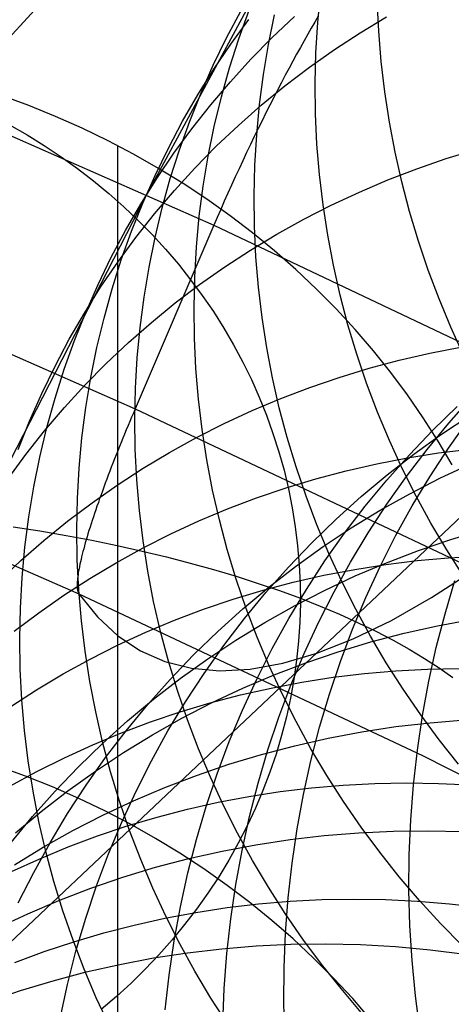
# Model space of a CAD drawing. Header units: millimetres. Extents: x 119 to 175.9, y -203.1 to -153.8.
# Tile 342 of 377: x 160.771 to 161.274, y -158.891 to -157.742. Entities that reach past the tile are written whole.
import ezdxf

# ---------------------------------------------------------------- set-up
doc = ezdxf.new("R2010")
doc.units = ezdxf.units.MM
doc.header["$MEASUREMENT"] = 0
doc.layers.add('Layer 01', color=5, linetype='Continuous', true_color=0x0000ff)
doc.layers.add('Livello 03', color=5, linetype='Continuous', true_color=0x0000ff)

msp = doc.modelspace()

# ---------------------------------------------------------------- linework, layer by layer
at = {"layer": 'Layer 01'}
for p, q in [((161.2688, -157.2979, 15.1511), (160.9183, -157.9477, 17.945)), ((161.1188, -157.7452, 15.6649), (161.1221, -157.7099, 15.6733)), ((161.1899, -157.7554, 15.0415), (161.1882, -157.7199, 15.0491)), ((161.0125, -157.7632, 17.4392), (161.029, -157.7319, 17.4489)), ((161.0268, -157.7641, 16.8601), (161.0387, -157.7308, 16.8695)), ((161.0176, -157.7703, 18.0021), (161.0385, -157.7417, 18.0119)), ((161.0613, -157.7708, 16.2657), (161.0684, -157.7361, 16.2745)), ((161.0658, -157.7627, 18.5579), (161.0917, -157.7382, 18.5676)), ((161.1166, -157.7806, 15.6567), (161.1188, -157.7452, 15.6649)), ((161.1682, -157.7571, 19.1059), (161.1988, -157.7385, 19.1149)), ((161.1382, -157.7767, 19.0968), (161.1682, -157.7571, 19.1059)), ((161.1928, -157.7908, 15.034), (161.1899, -157.7554, 15.0415)), ((160.997, -157.795, 17.4295), (161.0125, -157.7632, 17.4392)), ((161.016, -157.7979, 16.8507), (161.0268, -157.7641, 16.8601)), ((161.0409, -157.7881, 18.5482), (161.0658, -157.7627, 18.5579)), ((160.9977, -157.7997, 17.9922), (161.0176, -157.7703, 18.0021)), ((161.0555, -157.8058, 16.2569), (161.0613, -157.7708, 16.2657)), ((161.109, -157.7973, 19.0875), (161.1382, -157.7767, 19.0968)), ((161.1158, -157.8161, 15.6486), (161.1166, -157.7806, 15.6567)), ((161.017, -157.8143, 18.5383), (161.0409, -157.7881, 18.5482)), ((161.1969, -157.8262, 15.0267), (161.1928, -157.7908, 15.034)), ((160.9789, -157.8297, 17.9823), (160.9977, -157.7997, 17.9922)), ((160.9827, -157.8274, 17.4198), (160.997, -157.795, 17.4295)), ((161.0065, -157.832, 16.8415), (161.016, -157.7979, 16.8507)), ((161.0806, -157.819, 19.078), (161.109, -157.7973, 19.0875)), ((160.994, -157.8414, 18.5284), (161.017, -157.8143, 18.5383)), ((161.0509, -157.8409, 16.2482), (161.0555, -157.8058, 16.2569)), ((161.053, -157.8416, 19.0683), (161.0806, -157.819, 19.078)), ((161.1162, -157.8516, 15.6406), (161.1158, -157.8161, 15.6486)), ((161.2023, -157.8614, 15.0196), (161.1969, -157.8262, 15.0267)), ((160.7819, -157.8421, 15.8025), (160.7502, -157.8304, 15.8073)), ((160.9612, -157.8603, 17.9724), (160.9789, -157.8297, 17.9823)), ((160.9696, -157.8602, 17.4101), (160.9827, -157.8274, 17.4198)), ((160.9982, -157.8664, 16.8323), (161.0065, -157.832, 16.8415)), ((160.8132, -157.8548, 15.7973), (160.7819, -157.8421, 15.8025)), ((160.972, -157.8692, 18.5184), (160.994, -157.8414, 18.5284)), ((161.0263, -157.8652, 19.0586), (161.053, -157.8416, 19.0683)), ((161.0476, -157.8763, 16.2396), (161.0509, -157.8409, 16.2482)), ((160.8441, -157.8685, 15.7917), (160.8132, -157.8548, 15.7973)), ((160.9446, -157.8916, 17.9624), (160.9612, -157.8603, 17.9724)), ((160.9577, -157.8936, 17.4005), (160.9696, -157.8602, 17.4101)), ((161.1179, -157.8871, 15.6328), (161.1162, -157.8516, 15.6406)), ((161.2089, -157.8964, 15.0127), (161.2023, -157.8614, 15.0196)), ((160.7594, -157.8646, 15.0412), (160.7799, -157.8763, 15.0363)), ((160.8744, -157.8831, 15.7856), (160.8441, -157.8685, 15.7917)), ((160.9511, -157.8978, 18.5083), (160.972, -157.8692, 18.5184)), ((160.9911, -157.9011, 16.8231), (160.9982, -157.8664, 16.8323)), ((161.0005, -157.8896, 19.0487), (161.0263, -157.8652, 19.0586)), ((160.7799, -157.8763, 15.0363), (160.8, -157.8888, 15.0312)), ((160.9041, -157.8988, 15.7792), (160.8744, -157.8831, 15.7856)), ((161.0455, -157.9117, 16.2311), (161.0476, -157.8763, 16.2396)), ((160.8, -157.8888, 15.0312), (160.8195, -157.9018, 15.0258)), ((160.8857, -159.4566, 19.5938), (160.8857, -157.8889, 15.7832)), ((160.9292, -157.9235, 17.9525), (160.9446, -157.8916, 17.9624)), ((160.9469, -157.9273, 17.3909), (160.9577, -157.8936, 17.4005)), ((160.9755, -157.915, 19.0387), (161.0005, -157.8896, 19.0487)), ((161.1208, -157.9226, 15.6252), (161.1179, -157.8871, 15.6328)), ((161.2686, -157.904, 20.1059), (161.3033, -157.8934, 20.1137)), ((160.8195, -157.9018, 15.0258), (160.8386, -157.9155, 15.0202)), ((160.9332, -157.9154, 15.7724), (160.9041, -157.8988, 15.7792)), ((160.9312, -157.9272, 18.4981), (160.9511, -157.8978, 18.5083)), ((160.9853, -157.9361, 16.8141), (160.9911, -157.9011, 16.8231)), ((161.2167, -157.9312, 15.006), (161.2089, -157.8964, 15.0127)), ((161.2343, -157.9158, 20.0979), (161.2686, -157.904, 20.1059)), ((160.8386, -157.9155, 15.0202), (160.8572, -157.9298, 15.0143)), ((160.9617, -157.9329, 15.7652), (160.9332, -157.9154, 15.7724)), ((160.9516, -157.9412, 19.0285), (160.9755, -157.915, 19.0387)), ((161.0447, -157.9473, 16.2228), (161.0455, -157.9117, 16.2311)), ((161.2005, -157.9288, 20.0897), (161.2343, -157.9158, 20.0979)), ((160.8572, -157.9298, 15.0143), (160.8752, -157.9447, 15.0082)), ((160.9124, -157.9572, 18.488), (160.9312, -157.9272, 18.4981)), ((160.9149, -157.9559, 17.9425), (160.9292, -157.9235, 17.9525)), ((160.9374, -157.9615, 17.3814), (160.9469, -157.9273, 17.3909)), ((161.125, -157.958, 15.6177), (161.1208, -157.9226, 15.6252)), ((161.1673, -157.943, 20.0811), (161.2005, -157.9288, 20.0897)), ((160.9286, -157.9683, 19.0183), (160.9516, -157.9412, 19.0285)), ((160.9895, -157.9513, 15.7576), (160.9617, -157.9329, 15.7652)), ((160.9807, -157.9713, 16.8052), (160.9853, -157.9361, 16.8141)), ((161.2258, -157.9658, 14.9994), (161.2167, -157.9312, 15.006)), ((160.9183, -157.9477, 17.945), (160.658, -158.4552, 19.8669)), ((160.8752, -157.9447, 15.0082), (160.8926, -157.9601, 15.0019)), ((161.0165, -157.9706, 15.7497), (160.9895, -157.9513, 15.7576)), ((161.0451, -157.9828, 16.2146), (161.0447, -157.9473, 16.2228)), ((161.1346, -157.9582, 20.0724), (161.1673, -157.943, 20.0811)), ((160.8926, -157.9601, 15.0019), (160.9095, -157.9761, 14.9953)), ((160.8946, -157.9878, 18.4778), (160.9124, -157.9572, 18.488)), ((160.9018, -157.9888, 17.9326), (160.9149, -157.9559, 17.9425)), ((160.9291, -157.9959, 17.372), (160.9374, -157.9615, 17.3814)), ((161.1026, -157.9746, 20.0634), (161.1346, -157.9582, 20.0724)), ((161.1304, -157.9933, 15.6104), (161.125, -157.958, 15.6177)), ((160.9066, -157.9961, 19.008), (160.9286, -157.9683, 19.0183)), ((160.9095, -157.9761, 14.9953), (160.9257, -157.9926, 14.9885)), ((160.9774, -158.0067, 16.7964), (160.9807, -157.9713, 16.8052)), ((161.0429, -157.9907, 15.7414), (161.0165, -157.9706, 15.7497)), ((161.0711, -157.992, 20.0542), (161.1026, -157.9746, 20.0634)), ((161.2361, -158.0001, 14.9931), (161.2258, -157.9658, 14.9994)), ((160.878, -158.0191, 18.4675), (160.8946, -157.9878, 18.4778)), ((161.0468, -158.0184, 16.2066), (161.0451, -157.9828, 16.2146)), ((160.3664, -159.19, 49.5033), (161.6275, -157.9986, 54.1939)), ((160.8856, -158.0247, 18.9977), (160.9066, -157.9961, 19.008)), ((160.8898, -158.0221, 17.9227), (160.9018, -157.9888, 17.9326)), ((160.9221, -158.0307, 17.3626), (160.9291, -157.9959, 17.372)), ((160.9257, -157.9926, 14.9885), (160.9413, -158.0097, 14.9815)), ((161.0404, -158.0106, 20.0447), (161.0711, -157.992, 20.0542)), ((161.0685, -158.0117, 15.7327), (161.0429, -157.9907, 15.7414)), ((161.137, -158.0284, 15.6032), (161.1304, -157.9933, 15.6104)), ((160.9413, -158.0097, 14.9815), (160.9563, -158.0272, 14.9743)), ((160.9754, -158.0422, 16.7877), (160.9774, -158.0067, 16.7964)), ((161.0104, -158.0302, 20.0351), (161.0404, -158.0106, 20.0447)), ((161.2475, -158.034, 14.987), (161.2361, -158.0001, 14.9931)), ((160.8626, -158.051, 18.4573), (160.878, -158.0191, 18.4675)), ((160.8791, -158.0559, 17.9129), (160.8898, -158.0221, 17.9227)), ((161.0497, -158.0539, 16.1987), (161.0468, -158.0184, 16.2066)), ((161.0932, -158.0335, 15.7238), (161.0685, -158.0117, 15.7327)), ((160.8657, -158.0541, 18.9873), (160.8856, -158.0247, 18.9977)), ((160.9163, -158.0657, 17.3533), (160.9221, -158.0307, 17.3626)), ((160.9563, -158.0272, 14.9743), (160.9706, -158.0452, 14.9669)), ((160.9811, -158.0508, 20.0253), (161.0104, -158.0302, 20.0351)), ((161.1172, -158.0561, 15.7145), (161.0932, -158.0335, 15.7238)), ((161.1449, -158.0632, 15.5963), (161.137, -158.0284, 15.6032)), ((161.2602, -158.0675, 14.9811), (161.2475, -158.034, 14.987)), ((160.9706, -158.0452, 14.9669), (160.9842, -158.0636, 14.9593)), ((160.9746, -158.0778, 16.7791), (160.9754, -158.0422, 16.7877)), ((160.8469, -158.0841, 18.9768), (160.8657, -158.0541, 18.9873)), ((160.8483, -158.0834, 18.4471), (160.8626, -158.051, 18.4573)), ((160.8696, -158.09, 17.9031), (160.8791, -158.0559, 17.9129)), ((160.9527, -158.0724, 20.0153), (160.9811, -158.0508, 20.0253)), ((161.0539, -158.0894, 16.191), (161.0497, -158.0539, 16.1987)), ((161.1403, -158.0794, 15.7049), (161.1172, -158.0561, 15.7145)), ((160.9117, -158.101, 17.3441), (160.9163, -158.0657, 17.3533)), ((160.9842, -158.0636, 14.9593), (160.9971, -158.0825, 14.9515)), ((161.154, -158.0978, 15.5896), (161.1449, -158.0632, 15.5963)), ((161.274, -158.1006, 14.9754), (161.2602, -158.0675, 14.9811)), ((160.925, -158.095, 20.0052), (160.9527, -158.0724, 20.0153)), ((160.975, -158.1134, 16.7707), (160.9746, -158.0778, 16.7791)), ((161.1624, -158.1035, 15.695), (161.1403, -158.0794, 15.7049)), ((160.8291, -158.1148, 18.9663), (160.8469, -158.0841, 18.9768)), ((160.8352, -158.1163, 18.4369), (160.8483, -158.0834, 18.4471)), ((160.8613, -158.1245, 17.8934), (160.8696, -158.09, 17.9031)), ((160.9971, -158.0825, 14.9515), (161.0093, -158.1018, 14.9436)), ((161.0594, -158.1247, 16.1835), (161.0539, -158.0894, 16.191)), ((160.8982, -158.1185, 19.9949), (160.925, -158.095, 20.0052)), ((160.9084, -158.1364, 17.3351), (160.9117, -158.101, 17.3441)), ((161.0093, -158.1018, 14.9436), (161.0207, -158.1214, 14.9355)), ((161.1643, -158.1321, 15.5831), (161.154, -158.0978, 15.5896)), ((161.2889, -158.1333, 14.97), (161.274, -158.1006, 14.9754)), ((160.9767, -158.149, 16.7624), (160.975, -158.1134, 16.7707)), ((161.1837, -158.1282, 15.6848), (161.1624, -158.1035, 15.695)), ((160.8125, -158.1461, 18.9558), (160.8291, -158.1148, 18.9663)), ((160.8232, -158.1497, 18.4268), (160.8352, -158.1163, 18.4369)), ((160.8543, -158.1593, 17.8838), (160.8613, -158.1245, 17.8934)), ((160.8723, -158.1429, 19.9844), (160.8982, -158.1185, 19.9949)), ((161.0207, -158.1214, 14.9355), (161.0315, -158.1414, 14.9273)), ((161.0661, -158.1598, 16.1762), (161.0594, -158.1247, 16.1835)), ((161.2493, -158.131, 21.0181), (161.2852, -158.1241, 21.0253)), ((160.9064, -158.1719, 17.3261), (160.9084, -158.1364, 17.3351)), ((161.1758, -158.1661, 15.5768), (161.1643, -158.1321, 15.5831)), ((161.204, -158.1536, 15.6743), (161.1837, -158.1282, 15.6848)), ((161.2138, -158.1392, 21.0106), (161.2493, -158.131, 21.0181)), ((160.7971, -158.1779, 18.9453), (160.8125, -158.1461, 18.9558)), ((160.8474, -158.1683, 19.9739), (160.8723, -158.1429, 19.9844)), ((161.0315, -158.1414, 14.9273), (161.0414, -158.1618, 14.9189)), ((161.1438, -158.1592, 20.9946), (161.1786, -158.1486, 21.0027)), ((161.1786, -158.1486, 21.0027), (161.2138, -158.1392, 21.0106)), ((160.8125, -158.1835, 18.4167), (160.8232, -158.1497, 18.4268)), ((160.8485, -158.1944, 17.8742), (160.8543, -158.1593, 17.8838)), ((160.9797, -158.1846, 16.7543), (160.9767, -158.149, 16.7624)), ((161.074, -158.1947, 16.169), (161.0661, -158.1598, 16.1762)), ((161.1094, -158.1709, 20.9862), (161.1438, -158.1592, 20.9946)), ((161.2234, -158.1797, 15.6636), (161.204, -158.1536, 15.6743)), ((160.8234, -158.1945, 19.9632), (160.8474, -158.1683, 19.9739)), ((160.9056, -158.2075, 17.3173), (160.9064, -158.1719, 17.3261)), ((161.0414, -158.1618, 14.9189), (161.0506, -158.1824, 14.9104)), ((161.0756, -158.1839, 20.9775), (161.1094, -158.1709, 20.9862)), ((161.1885, -158.1997, 15.5707), (161.1758, -158.1661, 15.5768)), ((160.7828, -158.2103, 18.9348), (160.7971, -158.1779, 18.9453)), ((161.0506, -158.1824, 14.9104), (161.059, -158.2033, 14.9018)), ((161.2417, -158.2064, 15.6527), (161.2234, -158.1797, 15.6636)), ((161.2715, -158.2128, 52.1411), (161.2978, -158.1832, 52.1265)), ((160.8003, -158.2215, 19.9524), (160.8234, -158.1945, 19.9632)), ((160.803, -158.2177, 18.4066), (160.8125, -158.1835, 18.4167)), ((160.8439, -158.2296, 17.8648), (160.8485, -158.1944, 17.8742)), ((160.984, -158.2201, 16.7464), (160.9797, -158.1846, 16.7543)), ((161.0422, -158.1979, 20.9685), (161.0756, -158.1839, 20.9775)), ((161.0831, -158.2294, 16.1621), (161.074, -158.1947, 16.169)), ((161.2529, -158.2208, 51.8489), (161.2813, -158.1933, 51.8342)), ((161.0095, -158.2131, 20.9593), (161.0422, -158.1979, 20.9685)), ((161.059, -158.2033, 14.9018), (161.0666, -158.2245, 14.8931)), ((161.2024, -158.2329, 15.5648), (161.1885, -158.1997, 15.5707)), ((161.2591, -158.2336, 15.6414), (161.2417, -158.2064, 15.6527)), ((161.263, -158.2256, 51.2599), (161.296, -158.2038, 51.2452)), ((160.7697, -158.2433, 18.9244), (160.7828, -158.2103, 18.9348)), ((160.7947, -158.2522, 18.3966), (160.803, -158.2177, 18.4066)), ((160.9061, -158.2431, 17.3087), (160.9056, -158.2075, 17.3173)), ((160.9773, -158.2294, 20.9498), (161.0095, -158.2131, 20.9593)), ((161.2463, -158.2434, 52.1557), (161.2715, -158.2128, 52.1411)), ((161.2712, -158.2418, 52.4468), (161.2942, -158.2094, 52.4324)), ((160.7783, -158.2493, 19.9415), (160.8003, -158.2215, 19.9524)), ((160.9894, -158.2554, 16.7387), (160.984, -158.2201, 16.7464)), ((161.0666, -158.2245, 14.8931), (161.0735, -158.2459, 14.8843)), ((161.2256, -158.2494, 51.8637), (161.2529, -158.2208, 51.8489)), ((161.2309, -158.2487, 51.2746), (161.263, -158.2256, 51.2599)), ((160.8407, -158.2651, 17.8555), (160.8439, -158.2296, 17.8648)), ((160.9459, -158.2468, 20.9401), (160.9773, -158.2294, 20.9498)), ((161.0935, -158.2637, 16.1554), (161.0831, -158.2294, 16.1621)), ((161.2174, -158.2656, 15.5592), (161.2024, -158.2329, 15.5648)), ((161.2754, -158.2614, 15.63), (161.2591, -158.2336, 15.6414)), ((160.7573, -158.2779, 19.9306), (160.7783, -158.2493, 19.9415)), ((160.7877, -158.287, 18.3867), (160.7947, -158.2522, 18.3966)), ((160.9078, -158.2788, 17.3002), (160.9061, -158.2431, 17.3087)), ((160.9151, -158.2653, 20.9302), (160.9459, -158.2468, 20.9401)), ((161.0735, -158.2459, 14.8843), (161.0795, -158.2676, 14.8754)), ((161.1993, -158.279, 51.8784), (161.2256, -158.2494, 51.8637)), ((161.1997, -158.2729, 51.2893), (161.2309, -158.2487, 51.2746)), ((161.2222, -158.2749, 52.1703), (161.2463, -158.2434, 52.1557)), ((161.2235, -158.253, 21.4534), (161.2597, -158.2473, 21.4604)), ((161.2495, -158.2751, 52.4611), (161.2712, -158.2418, 52.4468)), ((161.2597, -158.2473, 21.4604), (161.2962, -158.2428, 21.4671)), ((160.9962, -158.2906, 16.7311), (160.9894, -158.2554, 16.7387)), ((161.1051, -158.2978, 16.1489), (161.0935, -158.2637, 16.1554)), ((161.1519, -158.2681, 21.4383), (161.1876, -158.26, 21.446)), ((161.1876, -158.26, 21.446), (161.2235, -158.253, 21.4534)), ((161.2613, -158.2768, 50.6959), (161.2972, -158.26, 50.6817)), ((160.8386, -158.3006, 17.8463), (160.8407, -158.2651, 17.8555)), ((160.885, -158.2848, 20.92), (160.9151, -158.2653, 20.9302)), ((161.0795, -158.2676, 14.8754), (161.0847, -158.2894, 14.8664)), ((161.1167, -158.2775, 21.4303), (161.1519, -158.2681, 21.4383)), ((161.1694, -158.2982, 51.3041), (161.1997, -158.2729, 51.2893)), ((161.1993, -158.3073, 52.1847), (161.2222, -158.2749, 52.1703)), ((161.2335, -158.2978, 15.5539), (161.2174, -158.2656, 15.5592)), ((161.2289, -158.3092, 52.4752), (161.2495, -158.2751, 52.4611)), ((160.8557, -158.3054, 20.9097), (160.885, -158.2848, 20.92)), ((160.9109, -158.3144, 17.2919), (160.9078, -158.2788, 17.3002)), ((161.0819, -158.288, 21.422), (161.1167, -158.2775, 21.4303)), ((161.1741, -158.3096, 51.893), (161.1993, -158.279, 51.8784)), ((161.2261, -158.2949, 50.7102), (161.2613, -158.2768, 50.6959)), ((160.7819, -158.322, 18.3769), (160.7877, -158.287, 18.3867)), ((161.0041, -158.3255, 16.7238), (160.9962, -158.2906, 16.7311)), ((161.0475, -158.2997, 21.4134), (161.0819, -158.288, 21.422)), ((161.0847, -158.2894, 14.8664), (161.0891, -158.3113, 14.8574)), ((161.1178, -158.3314, 16.1427), (161.1051, -158.2978, 16.1489)), ((161.1401, -158.3246, 51.3189), (161.1694, -158.2982, 51.3041)), ((161.1916, -158.3143, 50.7246), (161.2261, -158.2949, 50.7102)), ((161.2508, -158.3294, 15.5488), (161.2335, -158.2978, 15.5539)), ((160.8272, -158.3269, 20.8992), (160.8557, -158.3054, 20.9097)), ((160.8379, -158.3363, 17.8373), (160.8386, -158.3006, 17.8463)), ((161.0136, -158.3126, 21.4044), (161.0475, -158.2997, 21.4134)), ((161.1501, -158.3411, 51.9075), (161.1741, -158.3096, 51.893)), ((161.1776, -158.3406, 52.199), (161.1993, -158.3073, 52.1847)), ((161.2096, -158.3441, 52.4892), (161.2289, -158.3092, 52.4752)), ((160.9151, -158.3499, 17.2837), (160.9109, -158.3144, 17.2919)), ((160.9802, -158.3266, 21.3952), (161.0136, -158.3126, 21.4044)), ((161.0891, -158.3113, 14.8574), (161.0926, -158.3334, 14.8483)), ((161.1579, -158.3349, 50.7392), (161.1916, -158.3143, 50.7246)), ((160.7774, -158.3573, 18.3672), (160.7819, -158.322, 18.3769)), ((160.7995, -158.3494, 20.8884), (160.8272, -158.3269, 20.8992)), ((160.9474, -158.3418, 21.3858), (160.9802, -158.3266, 21.3952)), ((161.0133, -158.3602, 16.7167), (161.0041, -158.3255, 16.7238)), ((161.1118, -158.3521, 51.3337), (161.1401, -158.3246, 51.3189)), ((161.1317, -158.3646, 16.1366), (161.1178, -158.3314, 16.1427)), ((161.2691, -158.3605, 15.544), (161.2508, -158.3294, 15.5488)), ((160.7638, -158.3334, 14.6109), (160.7948, -158.3383, 14.6228)), ((160.7948, -158.3383, 14.6228), (160.8254, -158.3436, 14.6357)), ((160.8254, -158.3436, 14.6357), (160.8555, -158.3493, 14.6495)), ((160.8384, -158.3719, 17.8284), (160.8379, -158.3363, 17.8373)), ((160.9153, -158.3581, 21.3761), (160.9474, -158.3418, 21.3858)), ((161.0926, -158.3334, 14.8483), (161.0953, -158.3556, 14.8392)), ((161.125, -158.3567, 50.7538), (161.1579, -158.3349, 50.7392)), ((161.1272, -158.3734, 51.922), (161.1501, -158.3411, 51.9075)), ((161.1571, -158.3747, 52.2132), (161.1776, -158.3406, 52.199)), ((161.1916, -158.3797, 52.503), (161.2096, -158.3441, 52.4892)), ((161.2738, -158.3484, 50.1433), (161.312, -158.3369, 50.1299)), ((160.7727, -158.3729, 20.8776), (160.7995, -158.3494, 20.8884)), ((160.8555, -158.3493, 14.6495), (160.885, -158.3553, 14.6642)), ((160.885, -158.3553, 14.6642), (160.914, -158.3618, 14.6799)), ((160.9207, -158.3853, 17.2758), (160.9151, -158.3499, 17.2837)), ((161.0845, -158.3807, 51.3485), (161.1118, -158.3521, 51.3337)), ((161.0953, -158.3556, 14.8392), (161.0972, -158.3779, 14.83)), ((161.2361, -158.3612, 50.1569), (161.2738, -158.3484, 50.1433)), ((160.7742, -158.3928, 18.3577), (160.7774, -158.3573, 18.3672)), ((160.8837, -158.3754, 21.3661), (160.9153, -158.3581, 21.3761)), ((160.914, -158.3618, 14.6799), (160.9424, -158.3686, 14.6965)), ((161.0237, -158.3946, 16.7098), (161.0133, -158.3602, 16.7167)), ((161.0929, -158.3797, 50.7686), (161.125, -158.3567, 50.7538)), ((161.1468, -158.3974, 16.1309), (161.1317, -158.3646, 16.1366)), ((161.199, -158.3754, 50.1707), (161.2361, -158.3612, 50.1569)), ((161.2886, -158.391, 15.5394), (161.2691, -158.3605, 15.544)), ((160.7467, -158.3973, 20.8665), (160.7727, -158.3729, 20.8776)), ((160.8402, -158.4076, 17.8196), (160.8384, -158.3719, 17.8284)), ((160.8529, -158.3939, 21.3559), (160.8837, -158.3754, 21.3661)), ((160.9424, -158.3686, 14.6965), (160.9702, -158.3758, 14.714)), ((160.9702, -158.3758, 14.714), (160.9973, -158.3834, 14.7323)), ((161.0972, -158.3779, 14.83), (161.0983, -158.4002, 14.8208)), ((161.1055, -158.4067, 51.9363), (161.1272, -158.3734, 51.922)), ((161.1378, -158.4095, 52.2272), (161.1571, -158.3747, 52.2132)), ((161.1619, -158.3832, 21.8716), (161.1982, -158.3775, 21.8788)), ((161.1625, -158.3909, 50.1847), (161.199, -158.3754, 50.1707)), ((161.1982, -158.3775, 21.8788), (161.2347, -158.373, 21.8857)), ((161.2347, -158.373, 21.8857), (161.2714, -158.3698, 21.8921)), ((161.2714, -158.3698, 21.8921), (161.3083, -158.3678, 21.8982)), ((160.9274, -158.4205, 17.268), (160.9207, -158.3853, 17.2758)), ((160.9973, -158.3834, 14.7323), (161.0237, -158.3912, 14.7515)), ((161.0583, -158.4102, 51.3633), (161.0845, -158.3807, 51.3485)), ((161.0618, -158.4039, 50.7833), (161.0929, -158.3797, 50.7686)), ((161.0903, -158.3982, 21.8562), (161.1259, -158.3901, 21.8641)), ((161.1259, -158.3901, 21.8641), (161.1619, -158.3832, 21.8716)), ((161.1748, -158.4161, 52.5166), (161.1916, -158.3797, 52.503)), ((160.7722, -158.4283, 18.3482), (160.7742, -158.3928, 18.3577)), ((160.8228, -158.4133, 21.3455), (160.8529, -158.3939, 21.3559)), ((161.0237, -158.3912, 14.7515), (161.0494, -158.3995, 14.7715)), ((161.0354, -158.4287, 16.7031), (161.0237, -158.3946, 16.7098)), ((161.0494, -158.3995, 14.7715), (161.0743, -158.408, 14.7923)), ((161.055, -158.4075, 21.848), (161.0903, -158.3982, 21.8562)), ((161.0983, -158.4002, 14.8208), (161.0985, -158.4225, 14.8116)), ((161.1266, -158.4078, 50.1988), (161.1625, -158.3909, 50.1847)), ((161.163, -158.4296, 16.1253), (161.1468, -158.3974, 16.1309)), ((161.2672, -158.435, 53.1059), (161.2787, -158.3963, 53.0934)), ((160.8432, -158.4433, 17.8111), (160.8402, -158.4076, 17.8196)), ((161.0201, -158.418, 21.8395), (161.055, -158.4075, 21.848)), ((161.0315, -158.4292, 50.7981), (161.0618, -158.4039, 50.7833)), ((161.0332, -158.4407, 51.3779), (161.0583, -158.4102, 51.3633)), ((161.0743, -158.408, 14.7923), (161.0985, -158.4169, 14.8139)), ((161.085, -158.4407, 51.9506), (161.1055, -158.4067, 51.9363)), ((161.0915, -158.4258, 50.2131), (161.1266, -158.4078, 50.1988)), ((161.1198, -158.4451, 52.241), (161.1378, -158.4095, 52.2272)), ((160.7935, -158.4339, 21.3348), (160.8228, -158.4133, 21.3455)), ((160.9354, -158.4555, 17.2604), (160.9274, -158.4205, 17.268)), ((160.9857, -158.4297, 21.8306), (161.0201, -158.418, 21.8395)), ((161.0985, -158.4225, 14.8116), (161.0978, -158.4448, 14.8025)), ((161.0985, -158.4169, 14.8139), (161.1218, -158.4261, 14.8363)), ((161.1593, -158.453, 52.53), (161.1748, -158.4161, 52.5166)), ((160.765, -158.4554, 21.324), (160.7935, -158.4339, 21.3348)), ((160.7715, -158.464, 18.3389), (160.7722, -158.4283, 18.3482)), ((160.9517, -158.4425, 21.8215), (160.9857, -158.4297, 21.8306)), ((161.0023, -158.4555, 50.813), (161.0315, -158.4292, 50.7981)), ((161.0481, -158.4624, 16.6966), (161.0354, -158.4287, 16.7031)), ((161.057, -158.4452, 50.2275), (161.0915, -158.4258, 50.2131)), ((161.1218, -158.4261, 14.8363), (161.1443, -158.4356, 14.8593)), ((161.1443, -158.4356, 14.8593), (161.166, -158.4454, 14.8831)), ((161.1803, -158.4613, 16.1201), (161.163, -158.4296, 16.1253)), ((161.257, -158.4742, 53.1183), (161.2672, -158.435, 53.1059)), ((160.8475, -158.4788, 17.8027), (160.8432, -158.4433, 17.8111)), ((160.9183, -158.4565, 21.812), (160.9517, -158.4425, 21.8215)), ((161.0092, -158.4721, 51.3926), (161.0332, -158.4407, 51.3779)), ((161.0233, -158.4658, 50.2421), (161.057, -158.4452, 50.2275)), ((161.0658, -158.4756, 51.9646), (161.085, -158.4407, 51.9506)), ((161.0978, -158.4448, 14.8025), (161.0964, -158.4671, 14.7933)), ((161.103, -158.4814, 52.2547), (161.1198, -158.4451, 52.241)), ((161.166, -158.4454, 14.8831), (161.1867, -158.4554, 14.9075)), ((161.2584, -158.449, 49.6156), (161.2978, -158.4416, 49.6031)), ((160.8855, -158.4716, 21.8023), (160.9183, -158.4565, 21.812)), ((160.9447, -158.4903, 17.2531), (160.9354, -158.4555, 17.2604)), ((160.974, -158.483, 50.8278), (161.0023, -158.4555, 50.813)), ((161.1452, -158.4906, 52.5432), (161.1593, -158.453, 52.53)), ((161.1808, -158.4679, 49.6415), (161.2194, -158.4577, 49.6284)), ((161.1867, -158.4554, 14.9075), (161.2066, -158.4657, 14.9326)), ((161.2194, -158.4577, 49.6284), (161.2584, -158.449, 49.6156)), ((160.772, -158.4997, 18.3298), (160.7715, -158.464, 18.3389)), ((160.9905, -158.4876, 50.2567), (161.0233, -158.4658, 50.2421)), ((161.0621, -158.4956, 16.6904), (161.0481, -158.4624, 16.6966)), ((161.0964, -158.4671, 14.7933), (161.0941, -158.4893, 14.7841)), ((161.1426, -158.4794, 49.6548), (161.1808, -158.4679, 49.6415)), ((161.1987, -158.4924, 16.1151), (161.1803, -158.4613, 16.1201)), ((161.2066, -158.4657, 14.9326), (161.2255, -158.4763, 14.9583)), ((160.8531, -158.5142, 17.7945), (160.8475, -158.4788, 17.8027)), ((160.8533, -158.4879, 21.7923), (160.8855, -158.4716, 21.8023)), ((160.9863, -158.5045, 51.4071), (161.0092, -158.4721, 51.3926)), ((161.0478, -158.5111, 51.9785), (161.0658, -158.4756, 51.9646)), ((161.0876, -158.5183, 52.2682), (161.103, -158.4814, 52.2547)), ((161.105, -158.4923, 49.6683), (161.1426, -158.4794, 49.6548)), ((161.2255, -158.4763, 14.9583), (161.2434, -158.4871, 14.9845)), ((161.2482, -158.5137, 53.1303), (161.257, -158.4742, 53.1183)), ((160.8218, -158.5052, 21.7821), (160.8533, -158.4879, 21.7923)), ((160.9551, -158.5247, 17.246), (160.9447, -158.4903, 17.2531)), ((160.9467, -158.5115, 50.8426), (160.974, -158.483, 50.8278)), ((160.9584, -158.5105, 50.2714), (160.9905, -158.4876, 50.2567)), ((161.0679, -158.5064, 49.682), (161.105, -158.4923, 49.6683)), ((161.0941, -158.4893, 14.7841), (161.0909, -158.5115, 14.775)), ((161.1324, -158.5287, 52.5562), (161.1452, -158.4906, 52.5432)), ((161.2182, -158.5229, 16.1104), (161.1987, -158.4924, 16.1151)), ((161.2434, -158.4871, 14.9845), (161.2604, -158.4981, 15.0113)), ((160.7738, -158.5354, 18.3208), (160.772, -158.4997, 18.3298)), ((160.9647, -158.5376, 51.4215), (160.9863, -158.5045, 51.4071)), ((161.0772, -158.5284, 16.6845), (161.0621, -158.4956, 16.6904)), ((161.1367, -158.5091, 22.2884), (161.1732, -158.5047, 22.2954)), ((161.1732, -158.5047, 22.2954), (161.21, -158.5015, 22.302)), ((161.21, -158.5015, 22.302), (161.2469, -158.4996, 22.3082)), ((161.2469, -158.4996, 22.3082), (161.2839, -158.4989, 22.3141)), ((161.2604, -158.4981, 15.0113), (161.2763, -158.5094, 15.0387)), ((160.7909, -158.5236, 21.7716), (160.8218, -158.5052, 21.7821)), ((160.8599, -158.5495, 17.7865), (160.8531, -158.5142, 17.7945)), ((160.9206, -158.541, 50.8574), (160.9467, -158.5115, 50.8426)), ((160.9273, -158.5347, 50.2862), (160.9584, -158.5105, 50.2714)), ((161.0311, -158.5474, 51.9923), (161.0478, -158.5111, 51.9785)), ((161.0314, -158.5219, 49.6959), (161.0679, -158.5064, 49.682)), ((161.0643, -158.5217, 22.2733), (161.1003, -158.5148, 22.281)), ((161.0909, -158.5115, 14.775), (161.087, -158.5335, 14.766)), ((161.1003, -158.5148, 22.281), (161.1367, -158.5091, 22.2884)), ((161.2409, -158.5537, 53.1421), (161.2482, -158.5137, 53.1303)), ((160.7608, -158.543, 21.7609), (160.7909, -158.5236, 21.7716)), ((160.9668, -158.5588, 17.2391), (160.9551, -158.5247, 17.246)), ((160.9956, -158.5387, 49.71), (161.0314, -158.5219, 49.6959)), ((161.0286, -158.5297, 22.2652), (161.0643, -158.5217, 22.2733)), ((161.0735, -158.5558, 52.2815), (161.0876, -158.5183, 52.2682)), ((161.2388, -158.5528, 16.1059), (161.2182, -158.5229, 16.1104)), ((160.7769, -158.5711, 18.3119), (160.7738, -158.5354, 18.3208)), ((160.8971, -158.5599, 50.301), (160.9273, -158.5347, 50.2862)), ((160.9442, -158.5716, 51.4358), (160.9647, -158.5376, 51.4215)), ((160.9584, -158.5495, 22.2481), (160.9933, -158.539, 22.2568)), ((160.9604, -158.5568, 49.7243), (160.9956, -158.5387, 49.71)), ((160.9933, -158.539, 22.2568), (161.0286, -158.5297, 22.2652)), ((161.0935, -158.5607, 16.6788), (161.0772, -158.5284, 16.6845)), ((161.087, -158.5335, 14.766), (161.0822, -158.5554, 14.757)), ((161.1209, -158.5673, 52.5689), (161.1324, -158.5287, 52.5562)), ((160.868, -158.5845, 17.7787), (160.8599, -158.5495, 17.7865)), ((160.8955, -158.5714, 50.8721), (160.9206, -158.541, 50.8574)), ((160.9239, -158.5611, 22.239), (160.9584, -158.5495, 22.2481)), ((161.0156, -158.5842, 52.0058), (161.0311, -158.5474, 51.9923)), ((160.8679, -158.5863, 50.3159), (160.8971, -158.5599, 50.301)), ((160.8899, -158.5739, 22.2296), (160.9239, -158.5611, 22.239)), ((160.926, -158.5761, 49.7387), (160.9604, -158.5568, 49.7243)), ((160.9796, -158.5925, 17.2325), (160.9668, -158.5588, 17.2391)), ((161.0607, -158.5939, 52.2945), (161.0735, -158.5558, 52.2815)), ((161.0822, -158.5554, 14.757), (161.0766, -158.5771, 14.748)), ((161.1109, -158.5925, 16.6734), (161.0935, -158.5607, 16.6788)), ((161.21, -158.5667, 49.1107), (161.25, -158.5621, 49.0989)), ((161.2349, -158.594, 53.1535), (161.2409, -158.5537, 53.1421)), ((161.2603, -158.582, 16.1018), (161.2388, -158.5528, 16.1059)), ((161.25, -158.5621, 49.0989), (161.2903, -158.5589, 49.0874)), ((160.7813, -158.6066, 18.3033), (160.7769, -158.5711, 18.3119)), ((160.8565, -158.5878, 22.2199), (160.8899, -158.5739, 22.2296)), ((160.8715, -158.6028, 50.8868), (160.8955, -158.5714, 50.8721)), ((160.925, -158.6064, 51.4499), (160.9442, -158.5716, 51.4358)), ((161.1108, -158.6064, 52.5814), (161.1209, -158.5673, 52.5689)), ((161.1309, -158.5802, 49.1352), (161.1703, -158.5728, 49.1228)), ((161.1703, -158.5728, 49.1228), (161.21, -158.5667, 49.1107)), ((160.8773, -158.6193, 17.7712), (160.868, -158.5845, 17.7787)), ((160.8924, -158.5967, 49.7532), (160.926, -158.5761, 49.7387)), ((161.0015, -158.6217, 52.0191), (161.0156, -158.5842, 52.0058)), ((161.0766, -158.5771, 14.748), (161.0702, -158.5986, 14.7392)), ((161.0919, -158.589, 49.1479), (161.1309, -158.5802, 49.1352)), ((161.2829, -158.6104, 16.0979), (161.2603, -158.582, 16.1018)), ((160.8237, -158.6029, 22.21), (160.8565, -158.5878, 22.2199)), ((160.8397, -158.6137, 50.3307), (160.8679, -158.5863, 50.3159)), ((160.8595, -158.6185, 49.7678), (160.8924, -158.5967, 49.7532)), ((160.9937, -158.6258, 17.2261), (160.9796, -158.5925, 17.2325)), ((161.0492, -158.6325, 52.3073), (161.0607, -158.5939, 52.2945)), ((161.0533, -158.5991, 49.1609), (161.0919, -158.589, 49.1479)), ((161.1294, -158.6236, 16.6682), (161.1109, -158.5925, 16.6734)), ((161.2303, -158.6345, 53.1647), (161.2349, -158.594, 53.1535)), ((160.7869, -158.6421, 18.2949), (160.7813, -158.6066, 18.3033)), ((160.7914, -158.6191, 22.1997), (160.8237, -158.6029, 22.21)), ((160.8487, -158.6351, 50.9014), (160.8715, -158.6028, 50.8868)), ((160.9071, -158.6419, 51.4639), (160.925, -158.6064, 51.4499)), ((161.0152, -158.6106, 49.1741), (161.0533, -158.5991, 49.1609)), ((161.0702, -158.5986, 14.7392), (161.0629, -158.6199, 14.7304)), ((161.1021, -158.6459, 52.5936), (161.1108, -158.6064, 52.5814)), ((160.7782, -158.6245, 17.7084), (160.7465, -158.613, 17.7131)), ((160.7599, -158.6363, 22.1892), (160.7914, -158.6191, 22.1997)), ((160.8125, -158.6421, 50.3456), (160.8397, -158.6137, 50.3307)), ((160.8276, -158.6414, 49.7825), (160.8595, -158.6185, 49.7678)), ((160.8878, -158.6538, 17.7638), (160.8773, -158.6193, 17.7712)), ((160.9776, -158.6235, 49.1875), (161.0152, -158.6106, 49.1741)), ((161.0629, -158.6199, 14.7304), (161.0549, -158.641, 14.7217)), ((160.8096, -158.637, 17.7032), (160.7782, -158.6245, 17.7084)), ((160.9405, -158.6377, 49.2012), (160.9776, -158.6235, 49.1875)), ((160.9888, -158.6598, 52.0322), (161.0015, -158.6217, 52.0191)), ((161.0089, -158.6587, 17.2199), (160.9937, -158.6258, 17.2261)), ((161.1489, -158.6542, 16.6633), (161.1294, -158.6236, 16.6682)), ((160.7863, -158.6716, 50.3604), (160.8125, -158.6421, 50.3456)), ((160.7937, -158.6774, 18.2866), (160.7869, -158.6421, 18.2949)), ((160.7965, -158.6655, 49.7973), (160.8276, -158.6414, 49.7825)), ((160.8404, -158.6506, 17.6976), (160.8096, -158.637, 17.7032)), ((160.8271, -158.6682, 50.9159), (160.8487, -158.6351, 50.9014)), ((160.8904, -158.6781, 51.4777), (160.9071, -158.6419, 51.4639)), ((160.9041, -158.6532, 49.215), (160.9405, -158.6377, 49.2012)), ((161.0386, -158.6481, 22.6827), (161.075, -158.6425, 22.6903)), ((161.0392, -158.6716, 52.3198), (161.0492, -158.6325, 52.3073)), ((161.0549, -158.641, 14.7217), (161.0461, -158.6618, 14.7132)), ((161.075, -158.6425, 22.6903), (161.1116, -158.6381, 22.6974)), ((161.1116, -158.6381, 22.6974), (161.1484, -158.635, 22.7042)), ((161.1484, -158.635, 22.7042), (161.1854, -158.6331, 22.7105)), ((161.1854, -158.6331, 22.7105), (161.2225, -158.6324, 22.7165)), ((161.2225, -158.6324, 22.7165), (161.2596, -158.6329, 22.722)), ((161.2272, -158.6753, 53.1755), (161.2303, -158.6345, 53.1647)), ((161.2596, -158.6329, 22.722), (161.2968, -158.6347, 22.7272)), ((160.8707, -158.6651, 17.6917), (160.8404, -158.6506, 17.6976)), ((160.8683, -158.67, 49.229), (160.9041, -158.6532, 49.215)), ((160.8995, -158.6879, 17.7568), (160.8878, -158.6538, 17.7638)), ((161.0026, -158.6549, 22.6748), (161.0386, -158.6481, 22.6827)), ((161.0948, -158.6858, 52.6055), (161.1021, -158.6459, 52.5936)), ((161.1695, -158.6841, 16.6587), (161.1489, -158.6542, 16.6633)), ((160.7663, -158.6907, 49.8121), (160.7965, -158.6655, 49.7973)), ((160.9005, -158.6806, 17.6853), (160.8707, -158.6651, 17.6917)), ((160.9314, -158.6722, 22.6579), (160.9668, -158.663, 22.6666)), ((160.9668, -158.663, 22.6666), (161.0026, -158.6549, 22.6748)), ((160.9774, -158.6983, 52.045), (160.9888, -158.6598, 52.0322)), ((161.0252, -158.691, 17.2141), (161.0089, -158.6587, 17.2199)), ((161.0461, -158.6618, 14.7132), (161.0365, -158.6823, 14.7048)), ((160.7613, -158.702, 50.3752), (160.7863, -158.6716, 50.3604)), ((160.8018, -158.7124, 18.2786), (160.7937, -158.6774, 18.2866)), ((160.8067, -158.7021, 50.9302), (160.8271, -158.6682, 50.9159)), ((160.8332, -158.688, 49.2432), (160.8683, -158.67, 49.229)), ((160.8965, -158.6826, 22.649), (160.9314, -158.6722, 22.6579)), ((161.0305, -158.711, 52.3321), (161.0392, -158.6716, 52.3198)), ((161.2255, -158.7163, 53.1859), (161.2272, -158.6753, 53.1755)), ((160.7988, -158.7073, 49.2576), (160.8332, -158.688, 49.2432)), ((160.862, -158.6942, 22.6397), (160.8965, -158.6826, 22.649)), ((160.875, -158.7149, 51.4913), (160.8904, -158.6781, 51.4777)), ((160.9124, -158.7216, 17.7499), (160.8995, -158.6879, 17.7568)), ((160.9296, -158.6971, 17.6785), (160.9005, -158.6806, 17.6853)), ((161.0365, -158.6823, 14.7048), (161.0262, -158.7025, 14.6965)), ((161.0889, -158.726, 52.6171), (161.0948, -158.6858, 52.6055)), ((161.1666, -158.6904, 48.6149), (161.207, -158.6885, 48.6039)), ((161.1912, -158.7133, 16.6544), (161.1695, -158.6841, 16.6587)), ((161.207, -158.6885, 48.6039), (161.2476, -158.6881, 48.5933)), ((161.2476, -158.6881, 48.5933), (161.2882, -158.689, 48.583)), ((160.828, -158.7069, 22.6301), (160.862, -158.6942, 22.6397)), ((160.9581, -158.7144, 17.6714), (160.9296, -158.6971, 17.6785)), ((160.9673, -158.7374, 52.0576), (160.9774, -158.6983, 52.045)), ((161.0426, -158.7228, 17.2085), (161.0252, -158.691, 17.2141)), ((161.0468, -158.7044, 48.6499), (161.0865, -158.6983, 48.6379)), ((161.0865, -158.6983, 48.6379), (161.1264, -158.6936, 48.6263)), ((161.1264, -158.6936, 48.6263), (161.1666, -158.6904, 48.6149)), ((160.7652, -158.7279, 49.2721), (160.7988, -158.7073, 49.2576)), ((160.7876, -158.7368, 50.9444), (160.8067, -158.7021, 50.9302)), ((160.7946, -158.7208, 22.6202), (160.828, -158.7069, 22.6301)), ((160.9684, -158.7206, 48.6748), (161.0074, -158.7118, 48.6622)), ((161.0074, -158.7118, 48.6622), (161.0468, -158.7044, 48.6499)), ((161.0262, -158.7025, 14.6965), (161.0151, -158.7223, 14.6883)), ((161.0232, -158.7509, 52.344), (161.0305, -158.711, 52.3321)), ((160.7617, -158.7358, 22.6099), (160.7946, -158.7208, 22.6202)), ((160.8112, -158.7472, 18.2708), (160.8018, -158.7124, 18.2786)), ((160.861, -158.7523, 51.5047), (160.875, -158.7149, 51.4913)), ((160.9265, -158.755, 17.7433), (160.9124, -158.7216, 17.7499)), ((160.9298, -158.7308, 48.6876), (160.9684, -158.7206, 48.6748)), ((160.986, -158.7327, 17.6639), (160.9581, -158.7144, 17.6714)), ((161.0151, -158.7223, 14.6883), (161.0033, -158.7418, 14.6803)), ((161.0612, -158.754, 17.2031), (161.0426, -158.7228, 17.2085)), ((161.2138, -158.7418, 16.6504), (161.1912, -158.7133, 16.6544)), ((161.2251, -158.7573, 53.196), (161.2255, -158.7163, 53.1859)), ((160.8917, -158.7423, 48.7007), (160.9298, -158.7308, 48.6876)), ((161.0131, -158.7519, 17.656), (160.986, -158.7327, 17.6639)), ((161.0843, -158.7665, 52.6283), (161.0889, -158.726, 52.6171)), ((160.7697, -158.7723, 50.9585), (160.7876, -158.7368, 50.9444)), ((160.8541, -158.7552, 48.714), (160.8917, -158.7423, 48.7007)), ((160.9587, -158.7768, 52.0699), (160.9673, -158.7374, 52.0576)), ((161.0033, -158.7418, 14.6803), (160.9907, -158.7608, 14.6724)), ((161.2374, -158.7695, 16.6467), (161.2138, -158.7418, 16.6504)), ((160.8217, -158.7817, 18.2633), (160.8112, -158.7472, 18.2708)), ((160.8171, -158.7694, 48.7276), (160.8541, -158.7552, 48.714)), ((160.8483, -158.7903, 51.5179), (160.861, -158.7523, 51.5047)), ((160.9417, -158.7878, 17.737), (160.9265, -158.755, 17.7433)), ((161.0395, -158.7719, 17.6477), (161.0131, -158.7519, 17.656)), ((161.0173, -158.7911, 52.3557), (161.0232, -158.7509, 52.344)), ((161.0808, -158.7846, 17.1981), (161.0612, -158.754, 17.2031)), ((161.2262, -158.7985, 53.2058), (161.2251, -158.7573, 53.196)), ((160.9907, -158.7608, 14.6724), (160.9775, -158.7795, 14.6648)), ((161.0812, -158.8072, 52.6393), (161.0843, -158.7665, 52.6283)), ((161.0866, -158.7704, 23.0996), (161.1236, -158.7685, 23.1061)), ((161.1236, -158.7685, 23.1061), (161.1607, -158.7679, 23.1122)), ((161.1607, -158.7679, 23.1122), (161.1979, -158.7684, 23.1179)), ((161.1979, -158.7684, 23.1179), (161.2352, -158.7703, 23.1231)), ((160.7807, -158.7849, 48.7413), (160.8171, -158.7694, 48.7276)), ((160.9514, -158.8166, 52.0819), (160.9587, -158.7768, 52.0699)), ((160.9775, -158.7795, 14.6648), (160.9635, -158.7977, 14.6573)), ((160.9767, -158.7834, 23.0777), (161.0131, -158.7778, 23.0854)), ((161.0131, -158.7778, 23.0854), (161.0497, -158.7735, 23.0927)), ((161.0652, -158.7927, 17.6392), (161.0395, -158.7719, 17.6477)), ((161.0497, -158.7735, 23.0927), (161.0866, -158.7704, 23.0996)), ((161.2352, -158.7703, 23.1231), (161.2724, -158.7733, 23.1279)), ((161.262, -158.7964, 16.6433), (161.2374, -158.7695, 16.6467)), ((161.2724, -158.7733, 23.1279), (161.3095, -158.7776, 23.1322)), ((160.7449, -158.8016, 48.7553), (160.7807, -158.7849, 48.7413)), ((160.8335, -158.8159, 18.256), (160.8217, -158.7817, 18.2633)), ((160.8369, -158.8288, 51.5308), (160.8483, -158.7903, 51.5179)), ((160.9048, -158.7982, 23.0612), (160.9406, -158.7902, 23.0696)), ((160.9406, -158.7902, 23.0696), (160.9767, -158.7834, 23.0777)), ((160.9581, -158.8202, 17.7309), (160.9417, -158.7878, 17.737)), ((161.0128, -158.8315, 52.367), (161.0173, -158.7911, 52.3557)), ((161.1015, -158.8145, 17.1934), (161.0808, -158.7846, 17.1981)), ((160.8694, -158.8073, 23.0524), (160.9048, -158.7982, 23.0612)), ((160.9635, -158.7977, 14.6573), (160.9489, -158.8155, 14.65)), ((161.09, -158.8144, 17.6303), (161.0652, -158.7927, 17.6392)), ((161.2288, -158.8397, 53.2151), (161.2262, -158.7985, 53.2058)), ((161.2874, -158.8225, 16.6402), (161.262, -158.7964, 16.6433)), ((160.8344, -158.8177, 23.0432), (160.8694, -158.8073, 23.0524)), ((161.0795, -158.848, 52.6499), (161.0812, -158.8072, 52.6393)), ((161.114, -158.8368, 17.621), (161.09, -158.8144, 17.6303)), ((161.1232, -158.8438, 17.1889), (161.1015, -158.8145, 17.1934)), ((160.7998, -158.8292, 23.0337), (160.8344, -158.8177, 23.0432)), ((160.8464, -158.8497, 18.2489), (160.8335, -158.8159, 18.256)), ((160.9489, -158.8155, 14.65), (160.9336, -158.8328, 14.6429)), ((160.9455, -158.8567, 52.0936), (160.9514, -158.8166, 52.0819)), ((160.9756, -158.852, 17.7252), (160.9581, -158.8202, 17.7309)), ((160.9669, -158.8305, 48.1719), (161.0069, -158.8259, 48.1605)), ((161.0069, -158.8259, 48.1605), (161.0471, -158.8225, 48.1493)), ((161.0471, -158.8225, 48.1493), (161.0875, -158.8206, 48.1385)), ((161.0875, -158.8206, 48.1385), (161.128, -158.8201, 48.128)), ((161.128, -158.8201, 48.128), (161.1686, -158.821, 48.118)), ((161.1686, -158.821, 48.118), (161.2093, -158.8233, 48.1083)), ((161.2093, -158.8233, 48.1083), (161.2499, -158.827, 48.099)), ((160.7658, -158.8419, 23.0238), (160.7998, -158.8292, 23.0337)), ((160.8269, -158.8677, 51.5435), (160.8369, -158.8288, 51.5308)), ((160.8879, -158.8441, 48.1959), (160.9272, -158.8366, 48.1838)), ((160.9336, -158.8328, 14.6429), (160.9177, -158.8495, 14.636)), ((160.9272, -158.8366, 48.1838), (160.9669, -158.8305, 48.1719)), ((161.0097, -158.8721, 52.378), (161.0128, -158.8315, 52.367)), ((161.1372, -158.86, 17.6115), (161.114, -158.8368, 17.621)), ((161.2499, -158.827, 48.099), (161.2905, -158.8321, 48.0901)), ((160.8606, -158.883, 18.2421), (160.8464, -158.8497, 18.2489)), ((160.8489, -158.8529, 48.2083), (160.8879, -158.8441, 48.1959)), ((160.9177, -158.8495, 14.636), (160.9011, -158.8658, 14.6293)), ((161.0793, -158.889, 52.6601), (161.0795, -158.848, 52.6499)), ((161.1459, -158.8723, 17.1848), (161.1232, -158.8438, 17.1889)), ((161.2327, -158.8808, 53.2241), (161.2288, -158.8397, 53.2151)), ((160.8103, -158.8631, 48.221), (160.8489, -158.8529, 48.2083)), ((160.941, -158.8971, 52.105), (160.9455, -158.8567, 52.0936)), ((160.9942, -158.8833, 17.7197), (160.9756, -158.852, 17.7252)), ((161.1595, -158.884, 17.6016), (161.1372, -158.86, 17.6115)), ((160.7722, -158.8747, 48.2339), (160.8103, -158.8631, 48.221)), ((160.8183, -158.9071, 51.5559), (160.8269, -158.8677, 51.5435)), ((160.9011, -158.8658, 14.6293), (160.884, -158.8815, 14.6228)), ((161.008, -158.913, 52.3886), (161.0097, -158.8721, 52.378)), ((161.1695, -158.9, 17.1809), (161.1459, -158.8723, 17.1848)), ((160.7347, -158.8876, 48.2471), (160.7722, -158.8747, 48.2339)), ((160.8759, -158.9159, 18.2356), (160.8606, -158.883, 18.2421)), ((160.884, -158.8815, 14.6228), (160.8663, -158.8967, 14.6166)), ((161.0139, -158.9139, 17.7145), (160.9942, -158.8833, 17.7197)), ((161.1808, -158.9086, 17.5915), (161.1595, -158.884, 17.6016)), ((161.2381, -158.9219, 53.2327), (161.2327, -158.8808, 53.2241)), ((161.0804, -158.9301, 52.6699), (161.0793, -158.889, 52.6601))]:
    msp.add_line(p, q, dxfattribs=at)
at = {"layer": 'Livello 03'}
for p, q in [((160.7352, -157.7889, 62.3059), (160.7931, -157.7259, 62.5632)), ((161.1154, -157.7446, 57.1757), (161.1112, -157.7516, 57.1692)), ((161.1194, -157.7377, 57.1824), (161.1154, -157.7446, 57.1757)), ((161.1112, -157.7516, 57.1692), (161.1071, -157.7589, 57.1631)), ((161.1028, -157.7665, 57.1572), (161.0985, -157.7742, 57.1516)), ((161.1071, -157.7589, 57.1631), (161.1028, -157.7665, 57.1572)), ((161.0985, -157.7742, 57.1516), (161.0942, -157.782, 57.1464)), ((161.0898, -157.7901, 57.1415), (161.0853, -157.7983, 57.1368)), ((161.0942, -157.782, 57.1464), (161.0898, -157.7901, 57.1415)), ((160.5814, -157.7979, 57.1687), (160.9976, -157.9818, 57.1174)), ((161.0853, -157.7983, 57.1368), (161.0809, -157.8067, 57.1326)), ((161.0764, -157.8153, 57.1286), (161.0719, -157.824, 57.125)), ((161.0809, -157.8067, 57.1326), (161.0764, -157.8153, 57.1286)), ((161.0719, -157.824, 57.125), (161.0674, -157.8328, 57.1217)), ((161.0674, -157.8328, 57.1217), (161.0628, -157.8417, 57.1188)), ((161.0628, -157.8417, 57.1188), (161.0583, -157.8507, 57.1162)), ((161.0538, -157.8598, 57.1139), (161.0493, -157.869, 57.112)), ((161.0583, -157.8507, 57.1162), (161.0538, -157.8598, 57.1139)), ((161.0493, -157.869, 57.112), (161.0448, -157.8783, 57.1105)), ((161.0448, -157.8783, 57.1105), (161.0403, -157.8876, 57.1093)), ((161.0403, -157.8876, 57.1093), (161.0358, -157.897, 57.1085)), ((161.0314, -157.9064, 57.1081), (161.027, -157.9159, 57.108)), ((161.0358, -157.897, 57.1085), (161.0314, -157.9064, 57.1081)), ((161.027, -157.9159, 57.108), (161.0226, -157.9254, 57.1083)), ((161.0226, -157.9254, 57.1083), (161.0183, -157.9348, 57.1089)), ((161.0183, -157.9348, 57.1089), (161.014, -157.9443, 57.1099)), ((161.014, -157.9443, 57.1099), (161.0098, -157.9537, 57.1112)), ((161.0057, -157.9632, 57.1129), (161.0016, -157.9725, 57.115)), ((161.0098, -157.9537, 57.1112), (161.0057, -157.9632, 57.1129)), ((161.0016, -157.9725, 57.115), (160.9976, -157.9818, 57.1174)), ((160.9976, -157.9818, 57.1174), (160.9059, -158.1959, 57.1772)), ((160.9976, -157.9818, 57.1174), (161.4084, -158.1767, 57.065)), ((160.495, -158.0151, 57.228), (160.9059, -158.1959, 57.1772)), ((160.9017, -158.2057, 57.1801), (160.8997, -158.2106, 57.1817)), ((160.9038, -158.2008, 57.1786), (160.9017, -158.2057, 57.1801)), ((160.9059, -158.1959, 57.1772), (160.9038, -158.2008, 57.1786)), ((160.9059, -158.1959, 57.1772), (161.3114, -158.3875, 57.1252)), ((160.8976, -158.2155, 57.1835), (160.8956, -158.2204, 57.1853)), ((160.8997, -158.2106, 57.1817), (160.8976, -158.2155, 57.1835)), ((160.8936, -158.2253, 57.1872), (160.8916, -158.2301, 57.1893)), ((160.8956, -158.2204, 57.1853), (160.8936, -158.2253, 57.1872)), ((160.4345, -158.2339, 57.4957), (160.8404, -158.4119, 57.4447)), ((160.8876, -158.2399, 57.1937), (160.8857, -158.2447, 57.1961)), ((160.8896, -158.235, 57.1915), (160.8876, -158.2399, 57.1937)), ((160.8916, -158.2301, 57.1893), (160.8896, -158.235, 57.1915)), ((160.8838, -158.2496, 57.1986), (160.8819, -158.2544, 57.2012)), ((160.8857, -158.2447, 57.1961), (160.8838, -158.2496, 57.1986)), ((160.88, -158.2592, 57.2039), (160.8781, -158.2639, 57.2067)), ((160.8819, -158.2544, 57.2012), (160.88, -158.2592, 57.2039)), ((160.8745, -158.2734, 57.2127), (160.8728, -158.278, 57.2159)), ((160.8763, -158.2687, 57.2097), (160.8745, -158.2734, 57.2127)), ((160.8781, -158.2639, 57.2067), (160.8763, -158.2687, 57.2097)), ((160.8711, -158.2827, 57.2191), (160.8694, -158.2872, 57.2225)), ((160.8728, -158.278, 57.2159), (160.8711, -158.2827, 57.2191)), ((160.8661, -158.2963, 57.2295), (160.8645, -158.3007, 57.2332)), ((160.8677, -158.2918, 57.2259), (160.8661, -158.2963, 57.2295)), ((160.8694, -158.2872, 57.2225), (160.8677, -158.2918, 57.2259)), ((160.8614, -158.3094, 57.2408), (160.86, -158.3137, 57.2448)), ((160.863, -158.3051, 57.2369), (160.8614, -158.3094, 57.2408)), ((160.8645, -158.3007, 57.2332), (160.863, -158.3051, 57.2369)), ((160.8586, -158.3179, 57.2488), (160.8572, -158.322, 57.253)), ((160.86, -158.3137, 57.2448), (160.8586, -158.3179, 57.2488)), ((160.8545, -158.3301, 57.2616), (160.8533, -158.334, 57.266)), ((160.8558, -158.3261, 57.2572), (160.8545, -158.3301, 57.2616)), ((160.8572, -158.322, 57.253), (160.8558, -158.3261, 57.2572)), ((160.8509, -158.3416, 57.275), (160.8498, -158.3453, 57.2797)), ((160.8521, -158.3379, 57.2705), (160.8509, -158.3416, 57.275)), ((160.8533, -158.334, 57.266), (160.8521, -158.3379, 57.2705)), ((160.8478, -158.3524, 57.2892), (160.8468, -158.3559, 57.2941)), ((160.8488, -158.3489, 57.2844), (160.8478, -158.3524, 57.2892)), ((160.8498, -158.3453, 57.2797), (160.8488, -158.3489, 57.2844)), ((160.8442, -158.3656, 57.3091), (160.8435, -158.3687, 57.3142)), ((160.845, -158.3625, 57.304), (160.8442, -158.3656, 57.3091)), ((160.8459, -158.3592, 57.299), (160.845, -158.3625, 57.304)), ((160.8468, -158.3559, 57.2941), (160.8459, -158.3592, 57.299)), ((160.8415, -158.3773, 57.3298), (160.841, -158.38, 57.3351)), ((160.8421, -158.3745, 57.3246), (160.8415, -158.3773, 57.3298)), ((160.8428, -158.3717, 57.3194), (160.8421, -158.3745, 57.3246)), ((160.8435, -158.3687, 57.3142), (160.8428, -158.3717, 57.3194)), ((160.8393, -158.3896, 57.3567), (160.839, -158.3918, 57.3621)), ((160.8396, -158.3874, 57.3513), (160.8393, -158.3896, 57.3567)), ((160.84, -158.385, 57.3458), (160.8396, -158.3874, 57.3513)), ((160.8405, -158.3825, 57.3405), (160.84, -158.385, 57.3458)), ((160.841, -158.38, 57.3351), (160.8405, -158.3825, 57.3405)), ((161.2514, -158.4162, 60.6144), (161.3003, -158.3847, 60.8777)), ((160.8384, -158.3976, 57.3786), (160.8383, -158.3994, 57.3842)), ((160.8383, -158.3994, 57.3842), (160.8383, -158.401, 57.3897)), ((160.8383, -158.401, 57.3897), (160.8383, -158.4026, 57.3952)), ((160.8386, -158.3958, 57.3731), (160.8384, -158.3976, 57.3786)), ((160.8387, -158.3938, 57.3676), (160.8386, -158.3958, 57.3731)), ((160.839, -158.3918, 57.3621), (160.8387, -158.3938, 57.3676)), ((160.8383, -158.4026, 57.3952), (160.8383, -158.404, 57.4007)), ((160.8383, -158.404, 57.4007), (160.8384, -158.4054, 57.4063)), ((160.8384, -158.4054, 57.4063), (160.8386, -158.4066, 57.4118)), ((160.8386, -158.4066, 57.4118), (160.8388, -158.4077, 57.4173)), ((160.8388, -158.4077, 57.4173), (160.839, -158.4088, 57.4228)), ((160.839, -158.4088, 57.4228), (160.8393, -158.4097, 57.4283)), ((160.8393, -158.4097, 57.4283), (160.8396, -158.4106, 57.4338)), ((160.8396, -158.4106, 57.4338), (160.84, -158.4113, 57.4392)), ((160.84, -158.4113, 57.4392), (160.8404, -158.4119, 57.4447)), ((160.8404, -158.4119, 57.4447), (161.2408, -158.6004, 57.3924)), ((160.8404, -158.4119, 57.4447), (160.862, -158.4387, 57.706)), ((161.2046, -158.4427, 60.3503), (161.2514, -158.4162, 60.6144)), ((160.862, -158.4387, 57.706), (160.8859, -158.4607, 57.9683)), ((161.1601, -158.4643, 60.0857), (161.2046, -158.4427, 60.3503)), ((160.8859, -158.4607, 57.9683), (160.9122, -158.4781, 58.2315)), ((161.1179, -158.481, 59.8206), (161.1601, -158.4643, 60.0857)), ((160.9122, -158.4781, 58.2315), (160.9407, -158.4907, 58.4954)), ((161.0779, -158.4927, 59.5554), (161.1179, -158.481, 59.8206)), ((160.9407, -158.4907, 58.4954), (160.9715, -158.4985, 58.76)), ((161.0401, -158.4995, 59.2901), (161.0779, -158.4927, 59.5554)), ((160.9715, -158.4985, 58.76), (161.0047, -158.5015, 59.0249)), ((161.0047, -158.5015, 59.0249), (161.0401, -158.4995, 59.2901)), ((161.2408, -158.6004, 57.3924), (161.6355, -158.7994, 57.3389))]:
    msp.add_line(p, q, dxfattribs=at)

doc.saveas('drawing.dxf')
